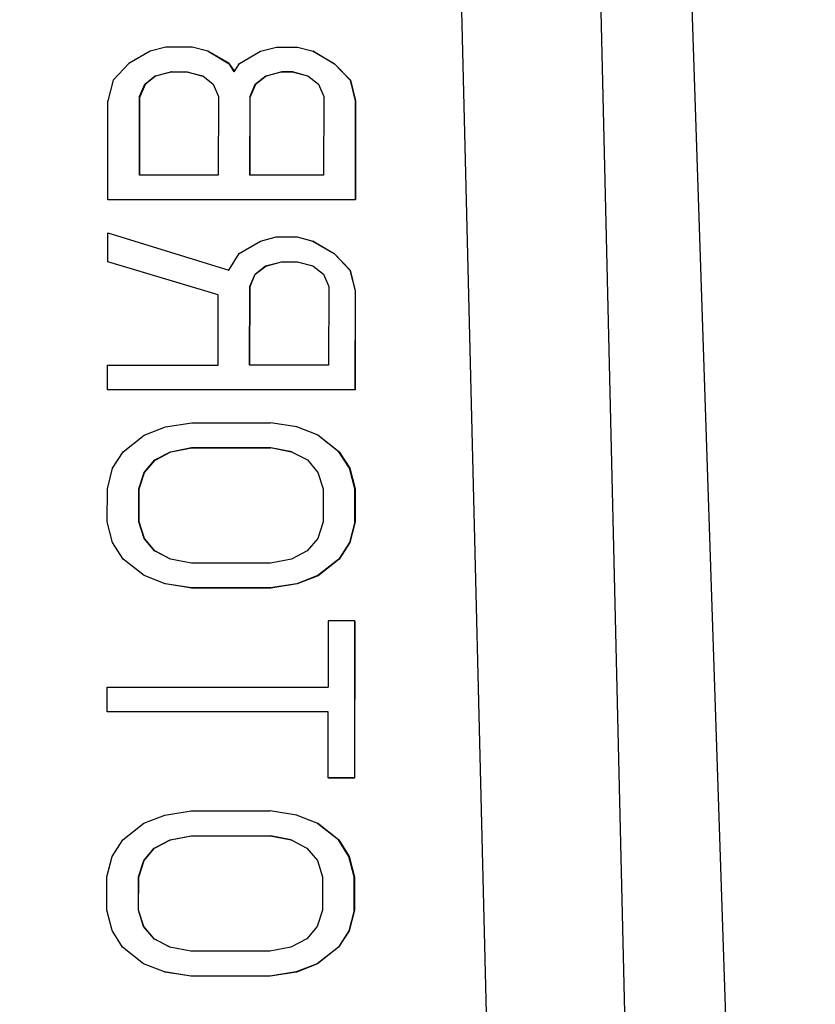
# Model space of a CAD drawing. Header units: inches. Extents: x 170 to 288, y 234 to 248.
# Tile 345 of 480: x 234.8762 to 234.8973, y 243.947 to 243.973. Entities that reach past the tile are written whole.
import ezdxf

# ---------------------------------------------------------------- set-up
doc = ezdxf.new("R2010")
doc.units = ezdxf.units.IN
doc.header["$LTSCALE"] = 0.25
doc.header["$MEASUREMENT"] = 0
doc.layers.add('ANNOTATIONS', color=1, linetype='Continuous')
doc.layers.add('STANDARD Z GUIDE MOTOR LH', color=7, linetype='Continuous')
doc.styles.add('ARIAL', font='arial.ttf', dxfattribs={"height": 0.09375})
doc.dimstyles.new('STANDARD$0', dxfattribs={"dimtxt": 0.09375, "dimasz": 0.09375, "dimexe": 0.03125, "dimexo": 0.046875, "dimgap": 0.09, "dimtad": 0, "dimtih": 1, "dimtoh": 1, "dimdec": 4, "dimzin": 0, "dimdsep": 46, "dimtxsty": 'ARIAL', "dimcen": 0.09, "dimadec": 0, "dimazin": 0, "dimtfac": 1, "dimtdec": 4, "dimtofl": 0, "dimtmove": 0, "dimatfit": 1, "dimfxl": 1, "dimtolj": 1, "dimtzin": 0, "dimarcsym": 0})

# ---------------------------------------------------------------- blocks, each defined once
blk = doc.blocks.new('*D51')
at = {"layer": 'ANNOTATIONS', "color": 0, "lineweight": -2, "transparency": 16777216}
for p, q in [((234.124623, 244.143778), (235.83956, 244.143778)), ((235.80831, 244.050028), (235.80831, 242.280117)), ((235.80831, 240.233194), (235.80831, 242.003105)), ((234.530873, 240.139444), (235.83956, 240.139444))]:
    blk.add_line(p, q, dxfattribs=at)
at = {"layer": 'ANNOTATIONS', "color": 0, "transparency": 16777216}
for points in [[(235.792685, 244.050028), (235.823935, 244.050028), (235.80831, 244.143778)], [(235.792685, 240.233194), (235.823935, 240.233194), (235.80831, 240.139444)]]:
    blk.add_solid(points, dxfattribs=at)
at = {"layer": 'defpoints', "color": 0, "transparency": 16777216}
for p in [(234.077748, 244.143778), (235.80831, 244.143778), (234.483998, 240.139444)]:
    blk.add_point(p, dxfattribs=at)
at = {"layer": 'ANNOTATIONS', "color": 0, "transparency": 16777216, "insert": (235.80831, 242.141611), "char_height": 0.09375, "attachment_point": 5, "style": 'ARIAL'}
blk.add_mtext('\\A1;OPENING HEIGHT', dxfattribs=at)

msp = doc.modelspace()

# ---------------------------------------------------------------- linework, layer by layer
at = {"layer": 'STANDARD Z GUIDE MOTOR LH'}
for p, q in [((234.89231, 244.024574), (234.895988, 243.914163)), ((234.889393, 243.914149), (234.886705, 244.022241)), ((234.890437, 244.022284), (234.893008, 243.914163)), ((234.88009, 243.97232), (234.879672, 243.972211)), ((234.880787, 243.97232), (234.88009, 243.97232)), ((234.881205, 243.972211), (234.880787, 243.97232)), ((234.882599, 243.972211), (234.883017, 243.97232)), ((234.883017, 243.97232), (234.883574, 243.97232)), ((234.883574, 243.97232), (234.883992, 243.972211)), ((234.879672, 243.972211), (234.879114, 243.971883)), ((234.881762, 243.971883), (234.881205, 243.972211)), ((234.881213, 243.972208), (234.881205, 243.972211)), ((234.881213, 243.972208), (234.88177, 243.97188)), ((234.882041, 243.971883), (234.882599, 243.972211)), ((234.883992, 243.972211), (234.884549, 243.971883)), ((234.884, 243.972208), (234.883992, 243.972211)), ((234.884, 243.972208), (234.884557, 243.97188)), ((234.879114, 243.971883), (234.878696, 243.971445)), ((234.881901, 243.971664), (234.881762, 243.971883)), ((234.88177, 243.97188), (234.881762, 243.971883)), ((234.88177, 243.97188), (234.881904, 243.971669)), ((234.881901, 243.971664), (234.882041, 243.971883)), ((234.884549, 243.971883), (234.884967, 243.971445)), ((234.884557, 243.97188), (234.884549, 243.971883)), ((234.884557, 243.97188), (234.884975, 243.971442)), ((234.879532, 243.971336), (234.879811, 243.971555)), ((234.879819, 243.971552), (234.87954, 243.971333)), ((234.879811, 243.971555), (234.880229, 243.971664)), ((234.879811, 243.971555), (234.879819, 243.971552)), ((234.880237, 243.971661), (234.879819, 243.971552)), ((234.880229, 243.971664), (234.880647, 243.971664)), ((234.880237, 243.971661), (234.880229, 243.971664)), ((234.880237, 243.971661), (234.880655, 243.971661)), ((234.880647, 243.971664), (234.881065, 243.971555)), ((234.880647, 243.971664), (234.880655, 243.971661)), ((234.880655, 243.971661), (234.881066, 243.971553)), ((234.881065, 243.971555), (234.881343, 243.971336)), ((234.882458, 243.971336), (234.882737, 243.971555)), ((234.882745, 243.971552), (234.882466, 243.971333)), ((234.882737, 243.971555), (234.883155, 243.971664)), ((234.882737, 243.971555), (234.882745, 243.971552)), ((234.883163, 243.971661), (234.882745, 243.971552)), ((234.883155, 243.971664), (234.883434, 243.971664)), ((234.883155, 243.971664), (234.883163, 243.971661)), ((234.883442, 243.971661), (234.883163, 243.971661)), ((234.883434, 243.971664), (234.883852, 243.971555)), ((234.883434, 243.971664), (234.883442, 243.971661)), ((234.883853, 243.971553), (234.883442, 243.971661)), ((234.883852, 243.971555), (234.88413, 243.971336)), ((234.878696, 243.971445), (234.878556, 243.970899)), ((234.879392, 243.971008), (234.879532, 243.971336)), ((234.87954, 243.971333), (234.8794, 243.971005)), ((234.879532, 243.971336), (234.87954, 243.971333)), ((234.881343, 243.971336), (234.881482, 243.971008)), ((234.882318, 243.971008), (234.882458, 243.971336)), ((234.882466, 243.971333), (234.882326, 243.971005)), ((234.882458, 243.971336), (234.882466, 243.971333)), ((234.88413, 243.971336), (234.884269, 243.971008)), ((234.884967, 243.971445), (234.885105, 243.970899)), ((234.884975, 243.971442), (234.884967, 243.971445)), ((234.884975, 243.971442), (234.885113, 243.970896)), ((234.879389, 243.968931), (234.879392, 243.971008)), ((234.879392, 243.971008), (234.8794, 243.971005)), ((234.879397, 243.968931), (234.8794, 243.971005)), ((234.881482, 243.971008), (234.881479, 243.968931)), ((234.882316, 243.968931), (234.882318, 243.971008)), ((234.882318, 243.971008), (234.882326, 243.971005)), ((234.882323, 243.968931), (234.882326, 243.971005)), ((234.884269, 243.971008), (234.884266, 243.968931)), ((234.878552, 243.968275), (234.878556, 243.970899)), ((234.885105, 243.970899), (234.885102, 243.968275)), ((234.885113, 243.970896), (234.885105, 243.970899)), ((234.885113, 243.970896), (234.88511, 243.968272)), ((234.881479, 243.968931), (234.879389, 243.968931)), ((234.884266, 243.968931), (234.882316, 243.968931)), ((234.87856, 243.968272), (234.878552, 243.968275)), ((234.885102, 243.968275), (234.878552, 243.968275)), ((234.88511, 243.968272), (234.87856, 243.968272)), ((234.88511, 243.968272), (234.885102, 243.968275)), ((234.87855, 243.966635), (234.878551, 243.9674)), ((234.878551, 243.9674), (234.881755, 243.966416)), ((234.882034, 243.966853), (234.882592, 243.967181)), ((234.882592, 243.967181), (234.88301, 243.967291)), ((234.88301, 243.967291), (234.883567, 243.967291)), ((234.883567, 243.967291), (234.883985, 243.967181)), ((234.883985, 243.967181), (234.884542, 243.966853)), ((234.883993, 243.967178), (234.883985, 243.967181)), ((234.883993, 243.967178), (234.88455, 243.96685)), ((234.881755, 243.966416), (234.882034, 243.966853)), ((234.884542, 243.966853), (234.88496, 243.966416)), ((234.88455, 243.96685), (234.884542, 243.966853)), ((234.88455, 243.96685), (234.884968, 243.966413)), ((234.881475, 243.96576), (234.87855, 243.966635)), ((234.878558, 243.966632), (234.87855, 243.966635)), ((234.881475, 243.965759), (234.878558, 243.966632)), ((234.88273, 243.966525), (234.883148, 243.966635)), ((234.882738, 243.966522), (234.883156, 243.966632)), ((234.883148, 243.966635), (234.883566, 243.966635)), ((234.883148, 243.966635), (234.883156, 243.966632)), ((234.883156, 243.966632), (234.883574, 243.966632)), ((234.883566, 243.966635), (234.883984, 243.966525)), ((234.883566, 243.966635), (234.883574, 243.966632)), ((234.883574, 243.966632), (234.883986, 243.966524)), ((234.882311, 243.965979), (234.882451, 243.966307)), ((234.882319, 243.965976), (234.882459, 243.966304)), ((234.882451, 243.966307), (234.88273, 243.966525)), ((234.882451, 243.966307), (234.882459, 243.966304)), ((234.882459, 243.966304), (234.882738, 243.966522)), ((234.88273, 243.966525), (234.882738, 243.966522)), ((234.883984, 243.966525), (234.884263, 243.966307)), ((234.884263, 243.966307), (234.884402, 243.965979)), ((234.88496, 243.966416), (234.885098, 243.965869)), ((234.884968, 243.966413), (234.88496, 243.966416)), ((234.884968, 243.966413), (234.885106, 243.965866)), ((234.882309, 243.963901), (234.882311, 243.965979)), ((234.882311, 243.965979), (234.882319, 243.965976)), ((234.882317, 243.963901), (234.882319, 243.965976)), ((234.884402, 243.965979), (234.884399, 243.963901)), ((234.885098, 243.965869), (234.885095, 243.963245)), ((234.885106, 243.965866), (234.885098, 243.965869)), ((234.885106, 243.965866), (234.885103, 243.963242)), ((234.881473, 243.963901), (234.881475, 243.96576)), ((234.878545, 243.963245), (234.878546, 243.963901)), ((234.878546, 243.963901), (234.881473, 243.963901)), ((234.884399, 243.963901), (234.882309, 243.963901)), ((234.878553, 243.963242), (234.878545, 243.963245)), ((234.885095, 243.963245), (234.878545, 243.963245)), ((234.885103, 243.963242), (234.878553, 243.963242)), ((234.885103, 243.963242), (234.885095, 243.963245)), ((234.879519, 243.962043), (234.880077, 243.962261)), ((234.880077, 243.962261), (234.880774, 243.962371)), ((234.880774, 243.962371), (234.882864, 243.962371)), ((234.883561, 243.962261), (234.882864, 243.962371)), ((234.884126, 243.96204), (234.883561, 243.962261)), ((234.883569, 243.962258), (234.883561, 243.962261)), ((234.878961, 243.961605), (234.879519, 243.962043)), ((234.884674, 243.961605), (234.884118, 243.962043)), ((234.884126, 243.96204), (234.884118, 243.962043)), ((234.884126, 243.96204), (234.884682, 243.961602)), ((234.878682, 243.961168), (234.878961, 243.961605)), ((234.879797, 243.961387), (234.880215, 243.961605)), ((234.880215, 243.961605), (234.880773, 243.961715)), ((234.880215, 243.961605), (234.880223, 243.961602)), ((234.880223, 243.961602), (234.880781, 243.961712)), ((234.880773, 243.961715), (234.882863, 243.961715)), ((234.880773, 243.961715), (234.880781, 243.961712)), ((234.880781, 243.961712), (234.882871, 243.961712)), ((234.882863, 243.961715), (234.88342, 243.961605)), ((234.882863, 243.961715), (234.882871, 243.961712)), ((234.883424, 243.961603), (234.882871, 243.961712)), ((234.88342, 243.961605), (234.883838, 243.961387)), ((234.884953, 243.961168), (234.884674, 243.961605)), ((234.884682, 243.961602), (234.884674, 243.961605)), ((234.879518, 243.961059), (234.879797, 243.961387)), ((234.879526, 243.961056), (234.879805, 243.961384)), ((234.879797, 243.961387), (234.879805, 243.961384)), ((234.879805, 243.961384), (234.880223, 243.961602)), ((234.883838, 243.961387), (234.884116, 243.961059)), ((234.884682, 243.961602), (234.884961, 243.961165)), ((234.878542, 243.960621), (234.878682, 243.961168)), ((234.885091, 243.960621), (234.884953, 243.961168)), ((234.884961, 243.961165), (234.884953, 243.961168)), ((234.884961, 243.961165), (234.885099, 243.960618)), ((234.879378, 243.960621), (234.879518, 243.961059)), ((234.879386, 243.960618), (234.879526, 243.961056)), ((234.879518, 243.961059), (234.879526, 243.961056)), ((234.884116, 243.961059), (234.884255, 243.960621)), ((234.87854, 243.959747), (234.878542, 243.960621)), ((234.879377, 243.959747), (234.879378, 243.960621)), ((234.879378, 243.960621), (234.879386, 243.960618)), ((234.879385, 243.959744), (234.879386, 243.960618)), ((234.884255, 243.960621), (234.884254, 243.959747)), ((234.88509, 243.959747), (234.885091, 243.960621)), ((234.885099, 243.960618), (234.885091, 243.960621)), ((234.885099, 243.960618), (234.885098, 243.959744)), ((234.878679, 243.9592), (234.87854, 243.959747)), ((234.879515, 243.959309), (234.879377, 243.959747)), ((234.879377, 243.959747), (234.879385, 243.959744)), ((234.879523, 243.959306), (234.879385, 243.959744)), ((234.884254, 243.959747), (234.884114, 243.959309)), ((234.88509, 243.959747), (234.88495, 243.9592)), ((234.885098, 243.959744), (234.884958, 243.959197)), ((234.88509, 243.959747), (234.885098, 243.959744)), ((234.879794, 243.958981), (234.879515, 243.959309)), ((234.879515, 243.959309), (234.879523, 243.959306)), ((234.879802, 243.958978), (234.879523, 243.959306)), ((234.884114, 243.959309), (234.883835, 243.958981)), ((234.878957, 243.958763), (234.878679, 243.9592)), ((234.88495, 243.9592), (234.884671, 243.958763)), ((234.884958, 243.959197), (234.884679, 243.95876)), ((234.884958, 243.959197), (234.88495, 243.9592)), ((234.879514, 243.958325), (234.878957, 243.958763)), ((234.880211, 243.958763), (234.879794, 243.958981)), ((234.879794, 243.958981), (234.879802, 243.958978)), ((234.880215, 243.958762), (234.879802, 243.958978)), ((234.880769, 243.958653), (234.880211, 243.958763)), ((234.883416, 243.958763), (234.882859, 243.958653)), ((234.883835, 243.958981), (234.883416, 243.958763)), ((234.884671, 243.958763), (234.884113, 243.958325)), ((234.884679, 243.95876), (234.884121, 243.958322)), ((234.884679, 243.95876), (234.884671, 243.958763)), ((234.882859, 243.958653), (234.880769, 243.958653)), ((234.880071, 243.958107), (234.879514, 243.958325)), ((234.884113, 243.958325), (234.883555, 243.958107)), ((234.884121, 243.958322), (234.883563, 243.958104)), ((234.884121, 243.958322), (234.884113, 243.958325)), ((234.880768, 243.957997), (234.880071, 243.958107)), ((234.880079, 243.958104), (234.880071, 243.958107)), ((234.880776, 243.957994), (234.880079, 243.958104)), ((234.882858, 243.957997), (234.880768, 243.957997)), ((234.880776, 243.957994), (234.880768, 243.957997)), ((234.882866, 243.957994), (234.880776, 243.957994)), ((234.883555, 243.958107), (234.882858, 243.957997)), ((234.882866, 243.957994), (234.882858, 243.957997)), ((234.883563, 243.958104), (234.882866, 243.957994)), ((234.883563, 243.958104), (234.883555, 243.958107)), ((234.88439, 243.957123), (234.884387, 243.955373)), ((234.885086, 243.957123), (234.88439, 243.957123)), ((234.885086, 243.957123), (234.885081, 243.952968)), ((234.885086, 243.957123), (234.885094, 243.95712)), ((234.885094, 243.95712), (234.885089, 243.952965)), ((234.878534, 243.955373), (234.884387, 243.955373)), ((234.878534, 243.954717), (234.878534, 243.955373)), ((234.884386, 243.954717), (234.878534, 243.954717)), ((234.878542, 243.954714), (234.878534, 243.954717)), ((234.884386, 243.954714), (234.878542, 243.954714)), ((234.884384, 243.952968), (234.884386, 243.954717)), ((234.884392, 243.952965), (234.884384, 243.952968)), ((234.885081, 243.952968), (234.884384, 243.952968)), ((234.885089, 243.952965), (234.884392, 243.952965)), ((234.885089, 243.952965), (234.885081, 243.952968)), ((234.879505, 243.951765), (234.880063, 243.951984)), ((234.880063, 243.951984), (234.88076, 243.952093)), ((234.88076, 243.952093), (234.88285, 243.952093)), ((234.883546, 243.951984), (234.88285, 243.952093)), ((234.884112, 243.951762), (234.883546, 243.951984)), ((234.883554, 243.951981), (234.883546, 243.951984)), ((234.878947, 243.951328), (234.879505, 243.951765)), ((234.88466, 243.951328), (234.884104, 243.951765)), ((234.884112, 243.951762), (234.884104, 243.951765)), ((234.884112, 243.951762), (234.884668, 243.951325)), ((234.880201, 243.951328), (234.880759, 243.951437)), ((234.880759, 243.951437), (234.882849, 243.951437)), ((234.880759, 243.951437), (234.880767, 243.951434)), ((234.882849, 243.951437), (234.883406, 243.951328)), ((234.882849, 243.951437), (234.882857, 243.951434)), ((234.878668, 243.950891), (234.878947, 243.951328)), ((234.879783, 243.951109), (234.880201, 243.951328)), ((234.879791, 243.951106), (234.880209, 243.951325)), ((234.880201, 243.951328), (234.880209, 243.951325)), ((234.880209, 243.951325), (234.880767, 243.951434)), ((234.880767, 243.951434), (234.882857, 243.951434)), ((234.88341, 243.951326), (234.882857, 243.951434)), ((234.883406, 243.951328), (234.883824, 243.951109)), ((234.884938, 243.95089), (234.88466, 243.951328)), ((234.884668, 243.951325), (234.88466, 243.951328)), ((234.884668, 243.951325), (234.884946, 243.950888)), ((234.879504, 243.950781), (234.879783, 243.951109)), ((234.879512, 243.950778), (234.879791, 243.951106)), ((234.879783, 243.951109), (234.879791, 243.951106)), ((234.883824, 243.951109), (234.884102, 243.950781)), ((234.878528, 243.950344), (234.878668, 243.950891)), ((234.879364, 243.950344), (234.879504, 243.950781)), ((234.879372, 243.950341), (234.879512, 243.950778)), ((234.879504, 243.950781), (234.879512, 243.950778)), ((234.884102, 243.950781), (234.884241, 243.950344)), ((234.885077, 243.950344), (234.884938, 243.95089)), ((234.884946, 243.950888), (234.884938, 243.95089)), ((234.884946, 243.950888), (234.885085, 243.950341)), ((234.878526, 243.949469), (234.878528, 243.950344)), ((234.879362, 243.949469), (234.879364, 243.950344)), ((234.879364, 243.950344), (234.879372, 243.950341)), ((234.87937, 243.949466), (234.879372, 243.950341)), ((234.884241, 243.950344), (234.88424, 243.949469)), ((234.885076, 243.949469), (234.885077, 243.950344)), ((234.885085, 243.950341), (234.885077, 243.950344)), ((234.885085, 243.950341), (234.885084, 243.949466)), ((234.878665, 243.948923), (234.878526, 243.949469)), ((234.879501, 243.949032), (234.879362, 243.949469)), ((234.879362, 243.949469), (234.87937, 243.949466)), ((234.879509, 243.949029), (234.87937, 243.949466)), ((234.88424, 243.949469), (234.8841, 243.949032)), ((234.885076, 243.949469), (234.884936, 243.948922)), ((234.885084, 243.949466), (234.884944, 243.94892)), ((234.885076, 243.949469), (234.885084, 243.949466)), ((234.878943, 243.948485), (234.878665, 243.948923)), ((234.879779, 243.948704), (234.879501, 243.949032)), ((234.879501, 243.949032), (234.879509, 243.949029)), ((234.879787, 243.948701), (234.879509, 243.949029)), ((234.8841, 243.949032), (234.883821, 243.948704)), ((234.884936, 243.948922), (234.884657, 243.948485)), ((234.884944, 243.94892), (234.884664, 243.948482)), ((234.884944, 243.94892), (234.884936, 243.948922)), ((234.880197, 243.948485), (234.879779, 243.948704)), ((234.879779, 243.948704), (234.879787, 243.948701)), ((234.880201, 243.948484), (234.879787, 243.948701)), ((234.883821, 243.948704), (234.883402, 243.948485)), ((234.8795, 243.948048), (234.878943, 243.948485)), ((234.880755, 243.948376), (234.880197, 243.948485)), ((234.882845, 243.948376), (234.880755, 243.948376)), ((234.883402, 243.948485), (234.882845, 243.948376)), ((234.884657, 243.948485), (234.884098, 243.948048)), ((234.884664, 243.948482), (234.884106, 243.948045)), ((234.884664, 243.948482), (234.884657, 243.948485)), ((234.880057, 243.947829), (234.8795, 243.948048)), ((234.884098, 243.948048), (234.883541, 243.947829)), ((234.884106, 243.948045), (234.884098, 243.948048)), ((234.880754, 243.94772), (234.880057, 243.947829)), ((234.880065, 243.947826), (234.880057, 243.947829)), ((234.880762, 243.947717), (234.880065, 243.947826)), ((234.883541, 243.947829), (234.882844, 243.94772)), ((234.883549, 243.947826), (234.882852, 243.947717)), ((234.883549, 243.947826), (234.883541, 243.947829)), ((234.884106, 243.948045), (234.883549, 243.947826)), ((234.882844, 243.94772), (234.880754, 243.94772)), ((234.880762, 243.947717), (234.880754, 243.94772)), ((234.882852, 243.947717), (234.880762, 243.947717)), ((234.882852, 243.947717), (234.882844, 243.94772))]:
    msp.add_line(p, q, dxfattribs=at)

# ---------------------------------------------------------------- dimensions: what is measured, and where the dimension line sits
at = {"layer": 'ANNOTATIONS'}
dim = msp.add_linear_dim(base=(235.80831, 244.143778), p1=(234.483998, 240.139444), p2=(234.077748, 244.143778), angle=90, text='OPENING HEIGHT', dimstyle='STANDARD$0', dxfattribs=at)
dim.commit()
dim.dimension.update_dxf_attribs({"geometry": '*D51', "text_midpoint": (235.80831, 242.141611)})

doc.saveas('drawing.dxf')
